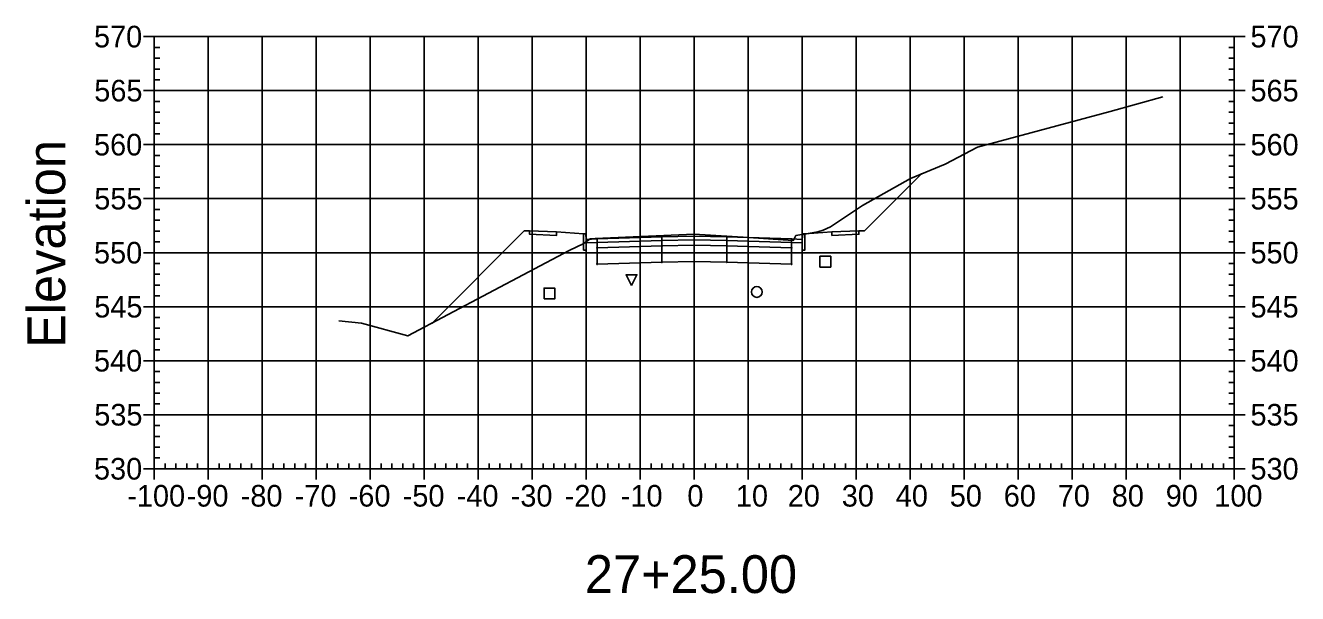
# Model space of a CAD drawing. Extents: x 704834 to 709892, y 372981 to 377533.
# Drawn here: x 708281 to 708516.6, y 376157.7 to 376262.9 of the extents above; entities that cross this region are included whole.
import ezdxf

# ---------------------------------------------------------------- set-up
doc = ezdxf.new("R2010")
doc.units = 0
for name, color, linetype in [('1', 7, 'Continuous'), ('10', 7, 'Continuous'), ('13', 7, 'Continuous'), ('14', 7, 'Continuous'), ('4', 7, 'Continuous'), ('57', 7, 'Continuous'), ('60', 7, 'Continuous'), ('Default_Xsect', 7, 'Continuous'), ('Existing', 7, 'Continuous')]:
    doc.layers.add(name, color=color, linetype=linetype)

msp = doc.modelspace()

# ---------------------------------------------------------------- linework, layer by layer
for points in [[(708436.41, 376224.85), (708446.95, 376235.38)], [(708373.41, 376224.85), (708356.35, 376207.79)], [(708374.41, 376224.89), (708373.41, 376224.85)], [(708435.41, 376224.89), (708436.41, 376224.85)], [(708384.41, 376224.29), (708379.41, 376224.69)], [(708425.41, 376224.29), (708430.41, 376224.69)]]:
    msp.add_lwpolyline(points)
for points in [[(708379.41, 376224.69), (708374.41, 376224.89), (708374.41, 376224.23), (708379.41, 376224.03)], [(708430.41, 376224.03), (708435.41, 376224.23), (708435.41, 376224.89), (708430.41, 376224.69)], [(708384.91, 376223.29), (708384.83, 376224.29), (708384.41, 376224.29), (708384.41, 376221.29), (708384.91, 376221.29)], [(708386.91, 376223.37), (708384.91, 376223.29), (708384.91, 376222.63), (708386.91, 376222.71)], [(708398.91, 376223.73), (708386.91, 376223.37), (708386.91, 376222.71), (708398.91, 376223.07)], [(708398.91, 376223.07), (708386.91, 376222.71), (708386.91, 376221.71), (708398.91, 376222.07)], [(708398.86, 376223.02), (708398.96, 376223.02), (708398.96, 376223.12), (708398.86, 376223.12)], [(708404.91, 376223.85), (708398.91, 376223.73), (708398.91, 376223.07), (708404.91, 376223.19)], [(708404.91, 376223.19), (708398.91, 376223.07), (708398.91, 376222.07), (708404.91, 376222.19)], [(708404.86, 376223.14), (708404.96, 376223.14), (708404.96, 376223.24), (708404.86, 376223.24)], [(708404.91, 376223.19), (708410.91, 376223.07), (708410.91, 376223.73), (708404.91, 376223.85)], [(708404.91, 376222.19), (708410.91, 376222.07), (708410.91, 376223.07), (708404.91, 376223.19)], [(708410.86, 376223.02), (708410.96, 376223.02), (708410.96, 376223.12), (708410.86, 376223.12)], [(708410.91, 376223.07), (708422.91, 376222.71), (708422.91, 376223.37), (708410.91, 376223.73)], [(708410.91, 376222.07), (708422.91, 376221.71), (708422.91, 376222.71), (708410.91, 376223.07)], [(708422.91, 376222.71), (708424.91, 376222.63), (708424.91, 376223.29), (708422.91, 376223.37)], [(708424.91, 376221.29), (708425.41, 376221.29), (708425.41, 376224.29), (708425, 376224.29), (708424.91, 376223.29)], [(708386.86, 376221.66), (708386.96, 376221.66), (708386.96, 376221.76), (708386.86, 376221.76)], [(708398.91, 376222.07), (708386.91, 376221.71), (708386.91, 376218.71), (708398.91, 376219.07)], [(708398.86, 376222.02), (708398.96, 376222.02), (708398.96, 376222.12), (708398.86, 376222.12)], [(708404.91, 376222.19), (708398.91, 376222.07), (708398.91, 376219.07), (708404.91, 376219.19)], [(708404.86, 376222.14), (708404.96, 376222.14), (708404.96, 376222.24), (708404.86, 376222.24)], [(708404.91, 376219.19), (708410.91, 376219.07), (708410.91, 376222.07), (708404.91, 376222.19)], [(708410.86, 376222.02), (708410.96, 376222.02), (708410.96, 376222.12), (708410.86, 376222.12)], [(708410.91, 376219.07), (708422.91, 376218.71), (708422.91, 376221.71), (708410.91, 376222.07)], [(708422.86, 376221.66), (708422.96, 376221.66), (708422.96, 376221.76), (708422.86, 376221.76)], [(708386.86, 376218.66), (708386.96, 376218.66), (708386.96, 376218.76), (708386.86, 376218.76)], [(708398.86, 376219.02), (708398.96, 376219.02), (708398.96, 376219.12), (708398.86, 376219.12)], [(708404.86, 376219.14), (708404.96, 376219.14), (708404.96, 376219.24), (708404.86, 376219.24)], [(708410.86, 376219.02), (708410.96, 376219.02), (708410.96, 376219.12), (708410.86, 376219.12)], [(708422.86, 376218.66), (708422.96, 376218.66), (708422.96, 376218.76), (708422.86, 376218.76)]]:
    msp.add_lwpolyline(points, close=True)
at = {"layer": '1'}
msp.add_lwpolyline([(708393.29, 376214.73), (708392.29, 376216.73), (708394.29, 376216.73)], close=True, dxfattribs=at)
at = {"layer": '10'}
msp.add_lwpolyline([(708377.08, 376212.26), (708379.08, 376212.26), (708379.08, 376214.26), (708377.08, 376214.26)], close=True, dxfattribs=at)
at = {"layer": '13'}
msp.add_circle((708416.49, 376213.55), 1, dxfattribs=at)
at = {"layer": '14'}
for points in [[(708446.95, 376235.38), (708446.95, 376235.43), (708446.95, 376235.38), (708446.9, 376235.38), (708446.95, 376235.38), (708446.95, 376235.33), (708446.95, 376235.38), (708447, 376235.38)], [(708386.91, 376223.37), (708386.91, 376223.42), (708386.91, 376223.37), (708386.86, 376223.37), (708386.91, 376223.37), (708386.91, 376223.32), (708386.91, 376223.37), (708386.96, 376223.37)], [(708404.91, 376223.85), (708404.91, 376223.9), (708404.91, 376223.85), (708404.86, 376223.85), (708404.91, 376223.85), (708404.91, 376223.8), (708404.91, 376223.85), (708404.96, 376223.85)], [(708422.91, 376223.37), (708422.91, 376223.42), (708422.91, 376223.37), (708422.86, 376223.37), (708422.91, 376223.37), (708422.91, 376223.32), (708422.91, 376223.37), (708422.96, 376223.37)], [(708356.35, 376207.79), (708356.35, 376207.84), (708356.35, 376207.79), (708356.3, 376207.79), (708356.35, 376207.79), (708356.35, 376207.74), (708356.35, 376207.79), (708356.4, 376207.79)]]:
    msp.add_lwpolyline(points, dxfattribs=at)
at = {"layer": '4'}
msp.add_lwpolyline([(708428.17, 376218.16), (708430.17, 376218.16), (708430.17, 376220.16), (708428.17, 376220.16)], close=True, dxfattribs=at)
at = {"layer": '57'}
for p, q in [((708302.91, 376260.82), (708304.91, 376260.82)), ((708304.91, 376260.82), (708504.91, 376260.82)), ((708304.91, 376180.82), (708304.91, 376260.82)), ((708304.91, 376180.82), (708304.91, 376260.82)), ((708314.91, 376180.82), (708314.91, 376260.82)), ((708324.91, 376180.82), (708324.91, 376260.82)), ((708334.91, 376180.82), (708334.91, 376260.82)), ((708344.91, 376180.82), (708344.91, 376260.82)), ((708354.91, 376180.82), (708354.91, 376260.82)), ((708364.91, 376180.82), (708364.91, 376260.82)), ((708374.91, 376180.82), (708374.91, 376260.82)), ((708384.91, 376180.82), (708384.91, 376260.82)), ((708394.91, 376180.82), (708394.91, 376260.82)), ((708404.91, 376180.82), (708404.91, 376260.82)), ((708414.91, 376180.82), (708414.91, 376260.82)), ((708424.91, 376180.82), (708424.91, 376260.82)), ((708434.91, 376180.82), (708434.91, 376260.82)), ((708444.91, 376180.82), (708444.91, 376260.82)), ((708454.91, 376180.82), (708454.91, 376260.82)), ((708464.91, 376180.82), (708464.91, 376260.82)), ((708474.91, 376180.82), (708474.91, 376260.82)), ((708484.91, 376180.82), (708484.91, 376260.82)), ((708494.91, 376180.82), (708494.91, 376260.82)), ((708504.91, 376180.82), (708504.91, 376260.82)), ((708504.91, 376180.82), (708504.91, 376260.82)), ((708506.91, 376260.82), (708504.91, 376260.82)), ((708304.91, 376258.82), (708305.91, 376258.82)), ((708504.91, 376258.82), (708503.91, 376258.82)), ((708304.91, 376256.82), (708305.91, 376256.82)), ((708504.91, 376256.82), (708503.91, 376256.82)), ((708304.91, 376254.82), (708305.91, 376254.82)), ((708504.91, 376254.82), (708503.91, 376254.82)), ((708302.91, 376250.82), (708304.91, 376250.82)), ((708304.91, 376252.82), (708305.91, 376252.82)), ((708304.91, 376250.82), (708504.91, 376250.82)), ((708504.91, 376252.82), (708503.91, 376252.82)), ((708506.91, 376250.82), (708504.91, 376250.82)), ((708304.91, 376248.82), (708305.91, 376248.82)), ((708504.91, 376248.82), (708503.91, 376248.82)), ((708304.91, 376246.82), (708305.91, 376246.82)), ((708504.91, 376246.82), (708503.91, 376246.82)), ((708304.91, 376244.82), (708305.91, 376244.82)), ((708504.91, 376244.82), (708503.91, 376244.82)), ((708304.91, 376242.82), (708305.91, 376242.82)), ((708504.91, 376242.82), (708503.91, 376242.82)), ((708302.91, 376240.82), (708304.91, 376240.82)), ((708304.91, 376240.82), (708504.91, 376240.82)), ((708506.91, 376240.82), (708504.91, 376240.82)), ((708304.91, 376238.82), (708305.91, 376238.82)), ((708304.91, 376236.82), (708305.91, 376236.82)), ((708504.91, 376238.82), (708503.91, 376238.82)), ((708504.91, 376236.82), (708503.91, 376236.82)), ((708304.91, 376234.82), (708305.91, 376234.82)), ((708504.91, 376234.82), (708503.91, 376234.82)), ((708304.91, 376232.82), (708305.91, 376232.82)), ((708504.91, 376232.82), (708503.91, 376232.82)), ((708302.91, 376230.82), (708304.91, 376230.82)), ((708304.91, 376230.82), (708504.91, 376230.82)), ((708506.91, 376230.82), (708504.91, 376230.82)), ((708304.91, 376228.82), (708305.91, 376228.82)), ((708504.91, 376228.82), (708503.91, 376228.82)), ((708304.91, 376226.82), (708305.91, 376226.82)), ((708304.91, 376224.82), (708305.91, 376224.82)), ((708504.91, 376226.82), (708503.91, 376226.82)), ((708504.91, 376224.82), (708503.91, 376224.82)), ((708304.91, 376222.82), (708305.91, 376222.82)), ((708504.91, 376222.82), (708503.91, 376222.82)), ((708302.91, 376220.82), (708304.91, 376220.82)), ((708304.91, 376220.82), (708504.91, 376220.82)), ((708506.91, 376220.82), (708504.91, 376220.82)), ((708304.91, 376218.82), (708305.91, 376218.82)), ((708504.91, 376218.82), (708503.91, 376218.82)), ((708304.91, 376216.82), (708305.91, 376216.82)), ((708504.91, 376216.82), (708503.91, 376216.82)), ((708304.91, 376214.82), (708305.91, 376214.82)), ((708504.91, 376214.82), (708503.91, 376214.82)), ((708302.91, 376210.82), (708304.91, 376210.82)), ((708304.91, 376212.82), (708305.91, 376212.82)), ((708304.91, 376210.82), (708504.91, 376210.82)), ((708504.91, 376212.82), (708503.91, 376212.82)), ((708506.91, 376210.82), (708504.91, 376210.82)), ((708304.91, 376208.82), (708305.91, 376208.82)), ((708504.91, 376208.82), (708503.91, 376208.82)), ((708304.91, 376206.82), (708305.91, 376206.82)), ((708504.91, 376206.82), (708503.91, 376206.82)), ((708304.91, 376204.82), (708305.91, 376204.82)), ((708504.91, 376204.82), (708503.91, 376204.82)), ((708304.91, 376202.82), (708305.91, 376202.82)), ((708504.91, 376202.82), (708503.91, 376202.82)), ((708302.91, 376200.82), (708304.91, 376200.82)), ((708304.91, 376200.82), (708504.91, 376200.82)), ((708506.91, 376200.82), (708504.91, 376200.82)), ((708304.91, 376198.82), (708305.91, 376198.82)), ((708304.91, 376196.82), (708305.91, 376196.82)), ((708504.91, 376198.82), (708503.91, 376198.82)), ((708504.91, 376196.82), (708503.91, 376196.82)), ((708304.91, 376194.82), (708305.91, 376194.82)), ((708504.91, 376194.82), (708503.91, 376194.82)), ((708304.91, 376192.82), (708305.91, 376192.82)), ((708504.91, 376192.82), (708503.91, 376192.82)), ((708302.91, 376190.82), (708304.91, 376190.82)), ((708304.91, 376190.82), (708504.91, 376190.82)), ((708506.91, 376190.82), (708504.91, 376190.82)), ((708304.91, 376188.82), (708305.91, 376188.82)), ((708504.91, 376188.82), (708503.91, 376188.82)), ((708304.91, 376186.82), (708305.91, 376186.82)), ((708304.91, 376184.82), (708305.91, 376184.82)), ((708504.91, 376186.82), (708503.91, 376186.82)), ((708504.91, 376184.82), (708503.91, 376184.82)), ((708304.91, 376182.82), (708305.91, 376182.82)), ((708504.91, 376182.82), (708503.91, 376182.82)), ((708302.91, 376180.82), (708304.91, 376180.82)), ((708304.91, 376180.82), (708504.91, 376180.82)), ((708304.91, 376180.82), (708504.91, 376180.82)), ((708304.91, 376178.82), (708304.91, 376180.82)), ((708306.91, 376180.82), (708306.91, 376181.82)), ((708308.91, 376180.82), (708308.91, 376181.82)), ((708310.91, 376180.82), (708310.91, 376181.82)), ((708312.91, 376180.82), (708312.91, 376181.82)), ((708314.91, 376178.82), (708314.91, 376180.82)), ((708316.91, 376180.82), (708316.91, 376181.82)), ((708318.91, 376180.82), (708318.91, 376181.82)), ((708320.91, 376180.82), (708320.91, 376181.82)), ((708322.91, 376180.82), (708322.91, 376181.82)), ((708324.91, 376178.82), (708324.91, 376180.82)), ((708326.91, 376180.82), (708326.91, 376181.82)), ((708328.91, 376180.82), (708328.91, 376181.82)), ((708330.91, 376180.82), (708330.91, 376181.82)), ((708332.91, 376180.82), (708332.91, 376181.82)), ((708334.91, 376178.82), (708334.91, 376180.82)), ((708336.91, 376180.82), (708336.91, 376181.82)), ((708338.91, 376180.82), (708338.91, 376181.82)), ((708340.91, 376180.82), (708340.91, 376181.82)), ((708342.91, 376180.82), (708342.91, 376181.82)), ((708344.91, 376178.82), (708344.91, 376180.82)), ((708346.91, 376180.82), (708346.91, 376181.82)), ((708348.91, 376180.82), (708348.91, 376181.82)), ((708350.91, 376180.82), (708350.91, 376181.82)), ((708352.91, 376180.82), (708352.91, 376181.82)), ((708354.91, 376178.82), (708354.91, 376180.82)), ((708356.91, 376180.82), (708356.91, 376181.82)), ((708358.91, 376180.82), (708358.91, 376181.82)), ((708360.91, 376180.82), (708360.91, 376181.82)), ((708362.91, 376180.82), (708362.91, 376181.82)), ((708364.91, 376178.82), (708364.91, 376180.82)), ((708366.91, 376180.82), (708366.91, 376181.82)), ((708368.91, 376180.82), (708368.91, 376181.82)), ((708370.91, 376180.82), (708370.91, 376181.82)), ((708372.91, 376180.82), (708372.91, 376181.82)), ((708374.91, 376178.82), (708374.91, 376180.82)), ((708376.91, 376180.82), (708376.91, 376181.82)), ((708378.91, 376180.82), (708378.91, 376181.82)), ((708380.91, 376180.82), (708380.91, 376181.82)), ((708382.91, 376180.82), (708382.91, 376181.82)), ((708384.91, 376178.82), (708384.91, 376180.82)), ((708386.91, 376180.82), (708386.91, 376181.82)), ((708388.91, 376180.82), (708388.91, 376181.82)), ((708390.91, 376180.82), (708390.91, 376181.82)), ((708392.91, 376180.82), (708392.91, 376181.82)), ((708394.91, 376178.82), (708394.91, 376180.82)), ((708396.91, 376180.82), (708396.91, 376181.82)), ((708398.91, 376180.82), (708398.91, 376181.82)), ((708400.91, 376180.82), (708400.91, 376181.82)), ((708402.91, 376180.82), (708402.91, 376181.82)), ((708404.91, 376178.82), (708404.91, 376180.82)), ((708406.91, 376180.82), (708406.91, 376181.82)), ((708408.91, 376180.82), (708408.91, 376181.82)), ((708410.91, 376180.82), (708410.91, 376181.82)), ((708412.91, 376180.82), (708412.91, 376181.82)), ((708414.91, 376178.82), (708414.91, 376180.82)), ((708416.91, 376180.82), (708416.91, 376181.82)), ((708418.91, 376180.82), (708418.91, 376181.82)), ((708420.91, 376180.82), (708420.91, 376181.82)), ((708422.91, 376180.82), (708422.91, 376181.82)), ((708424.91, 376178.82), (708424.91, 376180.82)), ((708426.91, 376180.82), (708426.91, 376181.82)), ((708428.91, 376180.82), (708428.91, 376181.82)), ((708430.91, 376180.82), (708430.91, 376181.82)), ((708432.91, 376180.82), (708432.91, 376181.82)), ((708434.91, 376178.82), (708434.91, 376180.82)), ((708436.91, 376180.82), (708436.91, 376181.82)), ((708438.91, 376180.82), (708438.91, 376181.82)), ((708440.91, 376180.82), (708440.91, 376181.82)), ((708442.91, 376180.82), (708442.91, 376181.82)), ((708444.91, 376178.82), (708444.91, 376180.82)), ((708446.91, 376180.82), (708446.91, 376181.82)), ((708448.91, 376180.82), (708448.91, 376181.82)), ((708450.91, 376180.82), (708450.91, 376181.82)), ((708452.91, 376180.82), (708452.91, 376181.82)), ((708454.91, 376178.82), (708454.91, 376180.82)), ((708456.91, 376180.82), (708456.91, 376181.82)), ((708458.91, 376180.82), (708458.91, 376181.82)), ((708460.91, 376180.82), (708460.91, 376181.82)), ((708462.91, 376180.82), (708462.91, 376181.82)), ((708464.91, 376178.82), (708464.91, 376180.82)), ((708466.91, 376180.82), (708466.91, 376181.82)), ((708468.91, 376180.82), (708468.91, 376181.82)), ((708470.91, 376180.82), (708470.91, 376181.82)), ((708472.91, 376180.82), (708472.91, 376181.82)), ((708474.91, 376178.82), (708474.91, 376180.82)), ((708476.91, 376180.82), (708476.91, 376181.82)), ((708478.91, 376180.82), (708478.91, 376181.82)), ((708480.91, 376180.82), (708480.91, 376181.82)), ((708482.91, 376180.82), (708482.91, 376181.82)), ((708484.91, 376178.82), (708484.91, 376180.82)), ((708486.91, 376180.82), (708486.91, 376181.82)), ((708488.91, 376180.82), (708488.91, 376181.82)), ((708490.91, 376180.82), (708490.91, 376181.82)), ((708492.91, 376180.82), (708492.91, 376181.82)), ((708494.91, 376178.82), (708494.91, 376180.82)), ((708496.91, 376180.82), (708496.91, 376181.82)), ((708498.91, 376180.82), (708498.91, 376181.82)), ((708500.91, 376180.82), (708500.91, 376181.82)), ((708502.91, 376180.82), (708502.91, 376181.82)), ((708504.91, 376178.82), (708504.91, 376180.82)), ((708506.91, 376180.82), (708504.91, 376180.82))]:
    msp.add_line(p, q, dxfattribs=at)
at = {"layer": 'Default_Xsect'}
msp.add_lwpolyline([(708356.35, 376207.79), (708373.41, 376224.85), (708374.41, 376224.89), (708379.41, 376224.69), (708384.41, 376224.29), (708384.83, 376224.29), (708384.91, 376223.29), (708386.91, 376223.37), (708398.91, 376223.73), (708404.91, 376223.85), (708410.91, 376223.73), (708422.91, 376223.37), (708424.91, 376223.29), (708425, 376224.29), (708425.41, 376224.29), (708430.41, 376224.69), (708435.41, 376224.89), (708436.41, 376224.85), (708446.95, 376235.38)], dxfattribs=at)
at = {"layer": 'Existing'}
msp.add_lwpolyline([(708339.08, 376208.18), (708343.25, 376207.76), (708351.84, 376205.41), (708381.76, 376221.21), (708384.48, 376222.49), (708385.6, 376223.36), (708385.65, 376223.38), (708386.56, 376223.42), (708404.89, 376224.27), (708414.94, 376223.65), (708423.25, 376223.09), (708423.35, 376223.27), (708423.73, 376223.98), (708425.65, 376224.29), (708427.79, 376224.71), (708428.8, 376224.98), (708430.11, 376225.6), (708436.03, 376229.55), (708444.98, 376234.56), (708451.34, 376237.23), (708457.33, 376240.38), (708481.92, 376246.98), (708491.67, 376249.65)], dxfattribs=at)

# ---------------------------------------------------------------- texts
at = {"layer": '1'}
msp.add_text('27+25.00', height=7, dxfattribs=at).set_placement((708384.64, 376157.82))
at = {"layer": '14'}
for p in [(708374.38, 376224.84), (708435.38, 376224.84), (708374.38, 376224.18), (708379.38, 376223.98), (708430.38, 376223.98), (708435.38, 376224.18)]:
    msp.add_text('+', height=0.1, dxfattribs=at).set_placement(p)
at = {"layer": '57'}
for s, p in [('570', (708293.74, 376258.82)), ('570', (708507.91, 376258.82)), ('565', (708293.79, 376248.82)), ('565', (708507.91, 376248.82)), ('560', (708293.74, 376238.82)), ('560', (708507.91, 376238.82)), ('555', (708293.79, 376228.82)), ('555', (708507.91, 376228.82)), ('550', (708293.74, 376218.82)), ('550', (708507.91, 376218.82)), ('545', (708293.79, 376208.82)), ('545', (708507.91, 376208.82)), ('540', (708293.74, 376198.82)), ('540', (708507.91, 376198.82)), ('535', (708293.79, 376188.82)), ('535', (708507.91, 376188.82)), ('530', (708293.74, 376178.82)), ('530', (708507.91, 376178.82)), ('-100', (708299.9, 376173.82)), ('-90', (708310.91, 376173.82)), ('-80', (708320.91, 376173.82)), ('-70', (708330.91, 376173.82)), ('-60', (708340.91, 376173.82)), ('-50', (708350.91, 376173.82)), ('-40', (708360.91, 376173.82)), ('-30', (708370.91, 376173.82)), ('-20', (708380.91, 376173.82)), ('-10', (708391.3, 376173.82)), ('0', (708403.62, 376173.82)), ('10', (708412.61, 376173.82)), ('20', (708422.22, 376173.82)), ('30', (708432.22, 376173.82)), ('40', (708442.22, 376173.82)), ('50', (708452.22, 376173.82)), ('60', (708462.22, 376173.82)), ('70', (708472.22, 376173.82)), ('80', (708482.22, 376173.82)), ('90', (708492.22, 376173.82)), ('100', (708501.21, 376173.82))]:
    msp.add_text(s, height=4, dxfattribs=at).set_placement(p)
at = {"layer": '60'}
msp.add_text('Elevation', height=7, rotation=90, dxfattribs=at).set_placement((708288.41, 376203.18))

doc.saveas('drawing.dxf')
